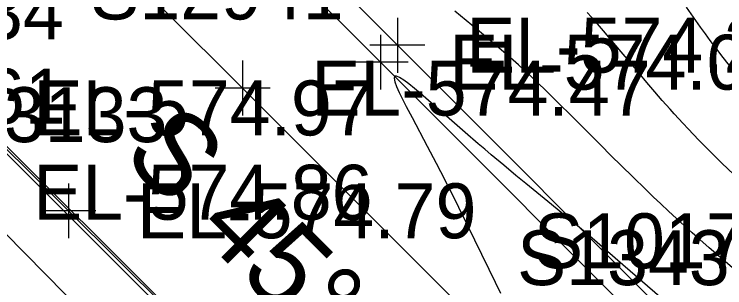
# Model space of a CAD drawing. Extents: x 1729869 to 1735532, y 648588 to 653771.
# Drawn here: x 1730893.8 to 1730945.5, y 652365.2 to 652385.1 of the extents above; entities that cross this region are included whole.
import ezdxf

# ---------------------------------------------------------------- set-up
doc = ezdxf.new("R2010")
doc.units = 0
for name, color, linetype in [('SURVEY - CENTERLINE - Preliminary', 7, 'Continuous'), ('SURVEY - CENTERLINE - Preliminary Text', 7, 'Continuous'), ('SURVEY - CONTOURS - Index with Text', 7, 'Continuous'), ('SURVEY - CONTOURS - Intermediate with optional Text', 7, 'Continuous'), ('SURVEY - DRAINAGE - Area Shapes', 7, 'Continuous'), ('SURVEY - DTM - Breaklines', 7, 'Continuous'), ('SURVEY - DTM - Breaklines - Points - Elevations', 7, 'Continuous'), ('SURVEY - DTM - Breaklines - Points - Locators', 7, 'Continuous'), ('SURVEY - DTM - Breaklines - Points - Numbers', 7, 'Continuous'), ('SURVEY - TRANSPORTATION - Features', 7, 'Continuous'), ('SURVEY - TRANSPORTATION - Features - Points - Elevations', 7, 'Continuous'), ('SURVEY - TRANSPORTATION - Features - Points - Locators', 7, 'Continuous'), ('SURVEY - TRANSPORTATION - Features - Points - Numbers', 7, 'Continuous'), ('SURVEY - TRANSPORTATION - Roads', 7, 'Continuous'), ('SURVEY - TRANSPORTATION - Roads - Points - Elevations', 7, 'Continuous'), ('SURVEY - TRANSPORTATION - Roads - Points - Locators', 7, 'Continuous'), ('SURVEY - TRANSPORTATION - Roads - Points - Numbers', 7, 'Continuous')]:
    doc.layers.add(name, color=color, linetype=linetype)

msp = doc.modelspace()

# ---------------------------------------------------------------- linework, layer by layer
at = {"layer": 'SURVEY - CENTERLINE - Preliminary'}
msp.add_line((1730712.736, 652555.602), (1731137.475, 652131.737), dxfattribs=at)
at = {"layer": 'SURVEY - CONTOURS - Index with Text'}
msp.add_lwpolyline([(1730946.172, 652366.52), (1730944.974, 652367.555), (1730944.322, 652368.123), (1730943.639, 652368.725), (1730943.082, 652369.221), (1730942.512, 652369.734), (1730941.937, 652370.259), (1730941.363, 652370.789), (1730940.797, 652371.317), (1730940.247, 652371.84), (1730939.724, 652372.345), (1730938.725, 652373.324), (1730937.172, 652374.853), (1730936.43, 652375.593), (1730935.108, 652376.926), (1730934.381, 652377.651), (1730933.279, 652378.734), (1730932.254, 652379.738), (1730931.811, 652380.165), (1730931.587, 652380.379), (1730931.211, 652380.731), (1730930.829, 652381.083), (1730930.443, 652381.433), (1730930.053, 652381.78), (1730929.662, 652382.124), (1730929.039, 652382.663), (1730928.347, 652383.25), (1730927.472, 652383.981), (1730926.646, 652384.664), (1730925.814, 652385.345)], dxfattribs=at)
at = {"layer": 'SURVEY - CONTOURS - Intermediate with optional Text'}
for points in [[(1730945.783, 652381.402), (1730945.236, 652382.102), (1730944.893, 652382.549), (1730944.557, 652382.994), (1730944.391, 652383.217), (1730944.037, 652383.697), (1730943.687, 652384.181), (1730943.34, 652384.667), (1730942.656, 652385.637)], [(1730946.12, 652373.459), (1730945.246, 652374.292), (1730944.41, 652375.109), (1730943.978, 652375.544), (1730943.564, 652375.967), (1730943.169, 652376.38), (1730942.791, 652376.781), (1730942.428, 652377.172), (1730941.77, 652377.888), (1730941.471, 652378.218), (1730941.181, 652378.541), (1730940.899, 652378.858), (1730940.624, 652379.171), (1730940.355, 652379.482), (1730940.063, 652379.825), (1730939.776, 652380.166), (1730938.659, 652381.512), (1730937.924, 652382.386), (1730936.617, 652383.928), (1730936.331, 652384.262), (1730936.041, 652384.593), (1730935.747, 652384.922), (1730935.449, 652385.246)], [(1730942.16, 652363.31), (1730938.041, 652366.886), (1730936.167, 652368.506), (1730935.456, 652369.115), (1730934.87, 652369.609), (1730934.109, 652370.239), (1730932.839, 652371.279), (1730930.984, 652372.794), (1730930.258, 652373.391), (1730929.365, 652374.132), (1730928.453, 652374.899), (1730927.989, 652375.293), (1730927.515, 652375.697), (1730926.557, 652376.524), (1730925.591, 652377.367), (1730923.893, 652378.859), (1730923.308, 652379.364), (1730922.869, 652379.733), (1730922.461, 652380.062), (1730922.099, 652380.333), (1730921.796, 652380.528), (1730921.568, 652380.627), (1730921.43, 652380.613), (1730921.391, 652380.471), (1730921.444, 652380.215), (1730921.573, 652379.862), (1730921.764, 652379.433), (1730922.001, 652378.945), (1730922.269, 652378.42), (1730922.698, 652377.602), (1730923.802, 652375.519), (1730924.447, 652374.289), (1730924.76, 652373.686), (1730925.275, 652372.682), (1730925.682, 652371.875), (1730926.074, 652371.089), (1730926.708, 652369.8), (1730928.275, 652366.579), (1730928.744, 652365.624), (1730929.145, 652364.818)]]:
    msp.add_lwpolyline(points, dxfattribs=at)
at = {"layer": 'SURVEY - DRAINAGE - Area Shapes'}
msp.add_lwpolyline([(1731097.142, 652171.409), (1731011.148, 652256.97), (1730865.03, 652403.158), (1730749.606, 652518.939), (1730781.764, 652550.883), (1730851.291, 652571.58), (1730949.072, 652515.98), (1730982.838, 652438.563), (1731020.351, 652368.14), (1731165.291, 652192.393), (1731281.807, 652137.032), (1731316.797, 652088.672), (1731252.279, 652032.718), (1731179.777, 652109.245)], close=True, dxfattribs=at)
at = {"layer": 'SURVEY - DTM - Breaklines'}
msp.add_lwpolyline([(1730587.774, 652756.33), (1730594.925, 652741.91), (1730609.577, 652716.644), (1730625.689, 652692.371), (1730643.455, 652668.78), (1730662.354, 652646.079), (1730682.257, 652624.222), (1730702.707, 652602.668), (1730723.576, 652581.257), (1730744.651, 652559.957), (1730765.85, 652538.806), (1730769.397, 652535.272), (1730794.44, 652510.116), (1730815.612, 652488.907), (1730836.832, 652467.723), (1730858.033, 652446.55), (1730879.263, 652425.34), (1730900.421, 652404.063), (1730921.638, 652382.868), (1730942.829, 652361.634), (1730964.104, 652340.505), (1730985.371, 652319.345), (1731006.623, 652298.196)], dxfattribs=at)
at = {"layer": 'SURVEY - DTM - Breaklines - Points - Locators'}
for p, q in [((1730921.638, 652384.868), (1730921.638, 652380.868)), ((1730923.638, 652382.868), (1730919.638, 652382.868))]:
    msp.add_line(p, q, dxfattribs=at)
at = {"layer": 'SURVEY - TRANSPORTATION - Features'}
for points in [[(1730835.6, 652466.493), (1730856.805, 652445.317), (1730878.032, 652424.109), (1730899.189, 652402.834), (1730920.407, 652381.638), (1730941.598, 652360.404), (1730962.875, 652339.272), (1730984.142, 652318.113), (1731005.396, 652296.96), (1731008.075, 652296.352)], [(1731047.725, 652209.413), (1731050.352, 652211.959), (1731031.534, 652230.733), (1731013.814, 652248.346), (1730996.168, 652266.058), (1730978.494, 652283.764), (1730960.753, 652301.374), (1730943.107, 652319.11), (1730925.408, 652336.717), (1730907.681, 652354.359), (1730890.139, 652372.168), (1730872.363, 652389.742), (1730854.712, 652407.49), (1730837.083, 652425.187), (1730819.286, 652442.675), (1730801.527, 652460.322)]]:
    msp.add_lwpolyline(points, dxfattribs=at)
at = {"layer": 'SURVEY - TRANSPORTATION - Features - Points - Locators'}
for p, q in [((1730920.407, 652383.638), (1730920.407, 652379.638)), ((1730922.407, 652381.638), (1730918.407, 652381.638))]:
    msp.add_line(p, q, dxfattribs=at)
at = {"layer": 'SURVEY - TRANSPORTATION - Roads'}
for points in [[(1730831.15, 652458.88), (1730843.882, 652446.168), (1730863.714, 652426.414), (1730875.025, 652415.105), (1730899.039, 652391.043), (1730910.369, 652379.748), (1730935.764, 652354.333), (1730956.03, 652334.21), (1730971.982, 652318.295), (1730987.466, 652302.848), (1731007.326, 652283.108), (1731032.831, 652257.697), (1731045.572, 652244.982), (1731076.702, 652213.886), (1731092.244, 652198.318)], [(1731097.861, 652171.053), (1731071.042, 652197.973), (1731062.56, 652206.46), (1731042.759, 652226.258), (1731034.268, 652234.739), (1731025.766, 652243.207), (1731017.244, 652251.657), (1730998.779, 652269.963), (1730976.367, 652292.329), (1730961.856, 652306.785), (1730957.876, 652310.753), (1730953.651, 652315.013), (1730930.881, 652337.876), (1730922.712, 652345.955), (1730897.696, 652370.816), (1730890.153, 652378.304), (1730871.708, 652396.621), (1730863.262, 652405.143), (1730856.224, 652412.244), (1730837.876, 652430.653), (1730835.053, 652433.485), (1730822.235, 652446.112)]]:
    msp.add_lwpolyline(points, dxfattribs=at)
at = {"layer": 'SURVEY - TRANSPORTATION - Roads - Points - Locators'}
for p, q in [((1730910.369, 652381.748), (1730910.369, 652377.748)), ((1730912.369, 652379.748), (1730908.369, 652379.748)), ((1730897.696, 652372.816), (1730897.696, 652368.816)), ((1730899.696, 652370.816), (1730895.696, 652370.816))]:
    msp.add_line(p, q, dxfattribs=at)

# ---------------------------------------------------------------- texts
at = {"layer": 'SURVEY - CENTERLINE - Preliminary Text'}
msp.add_text('S 45%%d 03\' 33" E', height=6, rotation=315.0591, dxfattribs=at).set_placement((1730901.489, 652374.761))
at = {"layer": 'SURVEY - DTM - Breaklines - Points - Elevations'}
msp.add_text('EL-574.27', height=4, dxfattribs=at).set_placement((1730926.638, 652380.868))
at = {"layer": 'SURVEY - DTM - Breaklines - Points - Numbers'}
msp.add_text('S10179', height=4, dxfattribs=at).set_placement((1730931.574, 652366.634))
at = {"layer": 'SURVEY - TRANSPORTATION - Features - Points - Elevations'}
for s, p in [('EL-574.02', (1730925.407, 652379.638)), ('EL-574.86', (1730895.139, 652370.168))]:
    msp.add_text(s, height=4, dxfattribs=at).set_placement(p)
at = {"layer": 'SURVEY - TRANSPORTATION - Features - Points - Numbers'}
for s, p in [('S13761', (1730879.057, 652377.168)), ('S13439', (1730930.343, 652365.404))]:
    msp.add_text(s, height=4, dxfattribs=at).set_placement(p)
at = {"layer": 'SURVEY - TRANSPORTATION - Roads - Points - Elevations'}
for s, p in [('EL-574.47', (1730915.369, 652377.748)), ('EL-574.97', (1730895.153, 652376.304)), ('EL-574.79', (1730902.696, 652368.816))]:
    msp.add_text(s, height=4, dxfattribs=at).set_placement(p)
at = {"layer": 'SURVEY - TRANSPORTATION - Roads - Points - Numbers'}
for s, p in [('S12941', (1730899.287, 652384.748)), ('S13134', (1730878.913, 652383.304)), ('S13133', (1730886.456, 652375.816))]:
    msp.add_text(s, height=4, dxfattribs=at).set_placement(p)

doc.saveas('drawing.dxf')
